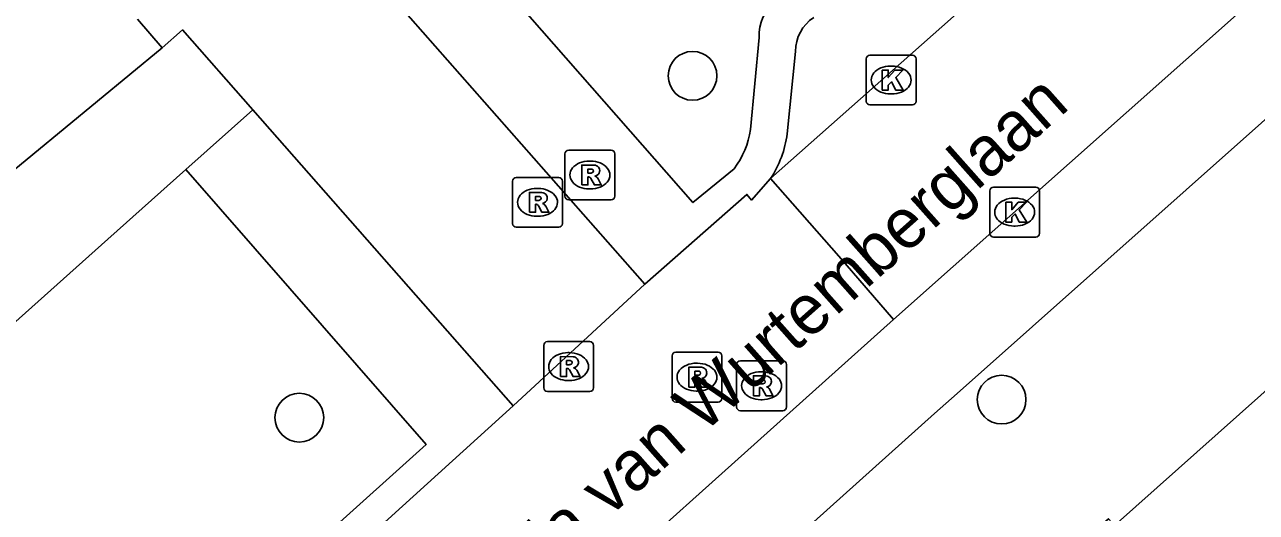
# Model space of a CAD drawing. Extents: x 159961 to 160856, y 382704 to 383353.
# Drawn here: x 160498.33 to 160523.05, y 383016.99 to 383026.78 of the extents above; entities that cross this region are included whole.
import ezdxf

# ---------------------------------------------------------------- set-up
doc = ezdxf.new("R2010")
doc.units = 0
for name, color, linetype in [('IMGEO_Boom', 7, 'Continuous'), ('IMGEO_Kolk', 7, 'Continuous'), ('IMGEO_Openbare_ruimte_label', 7, 'Continuous'), ('IMGEO_Pand', 7, 'Continuous'), ('IMGEO_Rijbaan_lokaal_open', 7, 'Continuous'), ('IMGEO_Rioolput', 7, 'Continuous'), ('IMGEO_Voetpad_open', 7, 'Continuous')]:
    doc.layers.add(name, color=color, linetype=linetype)

msp = doc.modelspace()

# ---------------------------------------------------------------- linework, layer by layer
at = {"layer": 'IMGEO_Boom'}
for centre in [(160511.737, 383025.748), (160517.941, 383019.25), (160503.844, 383018.887)]:
    msp.add_circle(centre, 0.489, dxfattribs=at)
at = {"layer": 'IMGEO_Kolk'}
for p, q in [((160515.298, 383026.163), (160516.15, 383026.163)), ((160515.223, 383025.237), (160515.223, 383026.089)), ((160515.711, 383025.943), (160515.736, 383025.943)), ((160516.224, 383026.089), (160516.224, 383025.237)), ((160515.734, 383025.383), (160515.709, 383025.383)), ((160516.15, 383025.163), (160515.298, 383025.163)), ((160517.702, 383022.586), (160517.702, 383023.438)), ((160517.777, 383023.512), (160518.629, 383023.512)), ((160518.703, 383023.438), (160518.703, 383022.586)), ((160518.19, 383023.292), (160518.215, 383023.292)), ((160518.213, 383022.732), (160518.188, 383022.732)), ((160518.629, 383022.512), (160517.777, 383022.512))]:
    msp.add_line(p, q, dxfattribs=at)
for points in [[(160515.298, 383026.163), (160516.15, 383026.163)], [(160515.223, 383025.237), (160515.223, 383026.089)], [(160516.224, 383026.089), (160516.224, 383025.237)], [(160515.544, 383025.863), (160515.667, 383025.863), (160515.667, 383025.712), (160515.797, 383025.863), (160515.961, 383025.863), (160515.815, 383025.712), (160515.968, 383025.463), (160515.816, 383025.463), (160515.731, 383025.627), (160515.667, 383025.56), (160515.667, 383025.463), (160515.544, 383025.463), (160515.544, 383025.863)], [(160516.15, 383025.163), (160515.298, 383025.163)], [(160517.702, 383022.586), (160517.702, 383023.438)], [(160517.777, 383023.512), (160518.629, 383023.512)], [(160518.703, 383023.438), (160518.703, 383022.586)], [(160518.023, 383023.212), (160518.146, 383023.212), (160518.146, 383023.061), (160518.276, 383023.212), (160518.44, 383023.212), (160518.294, 383023.061), (160518.447, 383022.812), (160518.295, 383022.812), (160518.21, 383022.976), (160518.146, 383022.909), (160518.146, 383022.812), (160518.023, 383022.812), (160518.023, 383023.212)], [(160518.629, 383022.512), (160517.777, 383022.512)]]:
    msp.add_lwpolyline(points, dxfattribs=at)
for centre, start, end in [((160515.3, 383026.087), 91.552, 178.448), ((160515.3, 383026.087), 91.552, 178.448), ((160516.148, 383026.087), 1.552, 88.448), ((160516.148, 383026.087), 1.552, 88.448), ((160515.3, 383025.239), 181.552, 268.448), ((160515.3, 383025.239), 181.552, 268.448), ((160516.148, 383025.239), 271.552, 358.448), ((160516.148, 383025.239), 271.552, 358.448), ((160517.779, 383023.436), 91.552, 178.448), ((160517.779, 383023.436), 91.552, 178.448), ((160518.627, 383023.436), 1.552, 88.448), ((160518.627, 383023.436), 1.552, 88.448), ((160517.779, 383022.588), 181.552, 268.448), ((160517.779, 383022.588), 181.552, 268.448), ((160518.627, 383022.588), 271.552, 358.448), ((160518.627, 383022.588), 271.552, 358.448)]:
    msp.add_arc(centre, 0.0765, start, end, dxfattribs=at)
for centre, major_axis, ratio, start_param, end_param in [((160515.71, 383025.663), (-0.387, 0.002), 0.722429, 4.712389, 7.853982), ((160515.735, 383025.663), (-0.39, 0.002), 0.717154, 1.570796, 4.712389), ((160518.189, 383023.012), (-0.387, 0.002), 0.722429, 4.712389, 7.853982), ((160518.214, 383023.012), (-0.39, 0.002), 0.717154, 1.570796, 4.712389)]:
    msp.add_ellipse(centre, major_axis=major_axis, ratio=ratio, start_param=start_param, end_param=end_param, dxfattribs=at)
at = {"layer": 'IMGEO_Pand'}
msp.add_lwpolyline([(160525.653, 383021.57), (160520.205, 383016.722), (160520.085, 383016.857), (160519.924, 383016.714)], dxfattribs=at)
at = {"layer": 'IMGEO_Rijbaan_lokaal_open'}
for points in [[(160513.301, 383023.684), (160533.07, 383041.19)], [(160515.772, 383020.855), (160533.374, 383036.497)], [(160510.777, 383021.565), (160505.58, 383027.472)], [(160501.09, 383026.309), (160500.595, 383026.882)], [(160501.09, 383026.309), (160501.502, 383026.668), (160502.911, 383025.066)], [(160508.136, 383019.127), (160502.911, 383025.066)], [(160510.777, 383021.565), (160512.83, 383023.368), (160512.922, 383023.254), (160513.301, 383023.684)], [(160513.301, 383023.684), (160514.675, 383022.129), (160515.772, 383020.855)], [(160508.136, 383019.127), (160510.777, 383021.565)], [(160515.772, 383020.855), (160507.385, 383013.336)], [(160504.957, 383016.054), (160505.002, 383016.094), (160504.914, 383016.199), (160508.136, 383019.127)]]:
    msp.add_lwpolyline(points, dxfattribs=at)
at = {"layer": 'IMGEO_Rioolput'}
for p, q in [((160509.176, 383023.331), (160509.176, 383024.183)), ((160509.251, 383024.257), (160510.103, 383024.257)), ((160510.177, 383024.183), (160510.177, 383023.331)), ((160509.664, 383024.037), (160509.689, 383024.037)), ((160508.199, 383023.708), (160509.051, 383023.708)), ((160508.124, 383022.782), (160508.124, 383023.634)), ((160508.612, 383023.488), (160508.637, 383023.488)), ((160509.125, 383023.634), (160509.125, 383022.782)), ((160509.687, 383023.477), (160509.662, 383023.477)), ((160510.103, 383023.257), (160509.251, 383023.257)), ((160509.051, 383022.708), (160508.199, 383022.708)), ((160508.635, 383022.928), (160508.61, 383022.928)), ((160508.749, 383019.486), (160508.749, 383020.338)), ((160508.824, 383020.412), (160509.676, 383020.412)), ((160509.75, 383020.338), (160509.75, 383019.486)), ((160509.237, 383020.192), (160509.262, 383020.192)), ((160511.325, 383019.274), (160511.325, 383020.126)), ((160511.4, 383020.2), (160512.252, 383020.2)), ((160511.813, 383019.98), (160511.838, 383019.98)), ((160512.326, 383020.126), (160512.326, 383019.274)), ((160512.697, 383020.027), (160513.549, 383020.027)), ((160512.622, 383019.101), (160512.622, 383019.953)), ((160513.11, 383019.807), (160513.135, 383019.807)), ((160513.623, 383019.953), (160513.623, 383019.101)), ((160509.26, 383019.632), (160509.235, 383019.632)), ((160509.676, 383019.412), (160508.824, 383019.412)), ((160511.836, 383019.42), (160511.811, 383019.42)), ((160513.133, 383019.247), (160513.108, 383019.247)), ((160512.252, 383019.2), (160511.4, 383019.2)), ((160513.549, 383019.027), (160512.697, 383019.027))]:
    msp.add_line(p, q, dxfattribs=at)
for points in [[(160509.176, 383023.331), (160509.176, 383024.183)], [(160509.251, 383024.257), (160510.103, 383024.257)], [(160510.177, 383024.183), (160510.177, 383023.331)], [(160509.765, 383023.955), (160509.513, 383023.957), (160509.513, 383023.557)], [(160508.199, 383023.708), (160509.051, 383023.708)], [(160509.513, 383023.557), (160509.637, 383023.557), (160509.637, 383023.719), (160509.648, 383023.719)], [(160509.691, 383023.876), (160509.637, 383023.876), (160509.637, 383023.795)], [(160509.637, 383023.795), (160509.689, 383023.795)], [(160509.695, 383023.69), (160509.766, 383023.557), (160509.906, 383023.557), (160509.841, 383023.683)], [(160508.124, 383022.782), (160508.124, 383023.634)], [(160509.125, 383023.634), (160509.125, 383022.782)], [(160508.713, 383023.406), (160508.461, 383023.408), (160508.461, 383023.008)], [(160508.639, 383023.327), (160508.585, 383023.327), (160508.585, 383023.246)], [(160508.585, 383023.246), (160508.637, 383023.246)], [(160510.103, 383023.257), (160509.251, 383023.257)], [(160508.461, 383023.008), (160508.585, 383023.008), (160508.585, 383023.17), (160508.596, 383023.17)], [(160508.643, 383023.141), (160508.714, 383023.008), (160508.854, 383023.008), (160508.789, 383023.134)], [(160509.051, 383022.708), (160508.199, 383022.708)], [(160508.749, 383019.486), (160508.749, 383020.338)], [(160508.824, 383020.412), (160509.676, 383020.412)], [(160509.75, 383020.338), (160509.75, 383019.486)], [(160509.338, 383020.11), (160509.086, 383020.112), (160509.086, 383019.712)], [(160509.264, 383020.031), (160509.21, 383020.031), (160509.21, 383019.95)], [(160511.325, 383019.274), (160511.325, 383020.126)], [(160511.4, 383020.2), (160512.252, 383020.2)], [(160512.326, 383020.126), (160512.326, 383019.274)], [(160512.697, 383020.027), (160513.549, 383020.027)], [(160509.086, 383019.712), (160509.21, 383019.712), (160509.21, 383019.874), (160509.221, 383019.874)], [(160509.21, 383019.95), (160509.262, 383019.95)], [(160509.268, 383019.845), (160509.339, 383019.712), (160509.479, 383019.712), (160509.414, 383019.838)], [(160511.914, 383019.898), (160511.662, 383019.9), (160511.662, 383019.5)], [(160511.84, 383019.819), (160511.786, 383019.819), (160511.786, 383019.738)], [(160511.786, 383019.738), (160511.838, 383019.738)], [(160512.622, 383019.101), (160512.622, 383019.953)], [(160513.623, 383019.953), (160513.623, 383019.101)], [(160511.662, 383019.5), (160511.786, 383019.5), (160511.786, 383019.662), (160511.797, 383019.662)], [(160511.844, 383019.633), (160511.915, 383019.5), (160512.055, 383019.5), (160511.99, 383019.626)], [(160513.211, 383019.725), (160512.959, 383019.727), (160512.959, 383019.327)], [(160512.959, 383019.327), (160513.083, 383019.327), (160513.083, 383019.489), (160513.094, 383019.489)], [(160513.137, 383019.646), (160513.083, 383019.646), (160513.083, 383019.565)], [(160513.083, 383019.565), (160513.135, 383019.565)], [(160509.676, 383019.412), (160508.824, 383019.412)], [(160513.141, 383019.46), (160513.212, 383019.327), (160513.352, 383019.327), (160513.287, 383019.453)], [(160512.252, 383019.2), (160511.4, 383019.2)], [(160513.549, 383019.027), (160512.697, 383019.027)]]:
    msp.add_lwpolyline(points, dxfattribs=at)
for centre, radius, start, end in [((160509.253, 383024.181), 0.0765, 91.552, 178.448), ((160509.253, 383024.181), 0.0765, 91.552, 178.448), ((160510.101, 383024.181), 0.0765, 1.552, 88.448), ((160510.101, 383024.181), 0.0765, 1.552, 88.448), ((160509.764, 383023.845), 0.109, 350.3612, 89.416), ((160508.201, 383023.632), 0.0765, 91.552, 178.448), ((160508.201, 383023.632), 0.0765, 91.552, 178.448), ((160509.049, 383023.632), 0.0765, 1.552, 88.448), ((160509.049, 383023.632), 0.0765, 1.552, 88.448), ((160509.647, 383023.666), 0.0533, 26.0293, 88.6989), ((160509.673, 383023.984), 0.19, 274.7715, 282.9687), ((160509.697, 383023.78), 0.0964, 77.0061, 93.1865), ((160509.711, 383023.837), 0.0378, 276.6634, 79.6772), ((160509.762, 383023.845), 0.112, 277.5842, 350.9817), ((160509.746, 383023.63), 0.108, 29.5134, 73.7905), ((160508.621, 383023.435), 0.19, 274.7715, 282.9687), ((160508.645, 383023.231), 0.0964, 77.0061, 93.1865), ((160508.659, 383023.288), 0.0378, 276.6634, 79.6772), ((160508.712, 383023.296), 0.109, 350.3612, 89.416), ((160508.71, 383023.296), 0.112, 277.5842, 350.9817), ((160509.253, 383023.333), 0.0765, 181.552, 268.448), ((160509.253, 383023.333), 0.0765, 181.552, 268.448), ((160510.101, 383023.333), 0.0765, 271.552, 358.448), ((160510.101, 383023.333), 0.0765, 271.552, 358.448), ((160508.595, 383023.117), 0.0533, 26.0293, 88.6989), ((160508.694, 383023.081), 0.108, 29.5134, 73.7905), ((160508.201, 383022.784), 0.0765, 181.552, 268.448), ((160508.201, 383022.784), 0.0765, 181.552, 268.448), ((160509.049, 383022.784), 0.0765, 271.552, 358.448), ((160509.049, 383022.784), 0.0765, 271.552, 358.448), ((160508.826, 383020.336), 0.0765, 91.552, 178.448), ((160508.826, 383020.336), 0.0765, 91.552, 178.448), ((160509.674, 383020.336), 0.0765, 1.552, 88.448), ((160509.674, 383020.336), 0.0765, 1.552, 88.448), ((160509.27, 383019.935), 0.0964, 77.0061, 93.1865), ((160509.284, 383019.992), 0.0378, 276.6634, 79.6772), ((160509.337, 383020), 0.109, 350.3612, 89.416), ((160509.335, 383020), 0.112, 277.5842, 350.9817), ((160511.402, 383020.124), 0.0765, 91.552, 178.448), ((160511.402, 383020.124), 0.0765, 91.552, 178.448), ((160512.25, 383020.124), 0.0765, 1.552, 88.448), ((160512.25, 383020.124), 0.0765, 1.552, 88.448), ((160512.699, 383019.951), 0.0765, 91.552, 178.448), ((160512.699, 383019.951), 0.0765, 91.552, 178.448), ((160513.547, 383019.951), 0.0765, 1.552, 88.448), ((160513.547, 383019.951), 0.0765, 1.552, 88.448), ((160509.22, 383019.821), 0.0533, 26.0293, 88.6989), ((160509.246, 383020.139), 0.19, 274.7715, 282.9687), ((160509.319, 383019.785), 0.108, 29.5134, 73.7905), ((160511.822, 383019.927), 0.19, 274.7715, 282.9687), ((160511.846, 383019.723), 0.0964, 77.0061, 93.1865), ((160511.86, 383019.78), 0.0378, 276.6634, 79.6772), ((160511.913, 383019.788), 0.109, 350.3612, 89.416), ((160511.911, 383019.788), 0.112, 277.5842, 350.9817), ((160508.826, 383019.488), 0.0765, 181.552, 268.448), ((160508.826, 383019.488), 0.0765, 181.552, 268.448), ((160509.674, 383019.488), 0.0765, 271.552, 358.448), ((160509.674, 383019.488), 0.0765, 271.552, 358.448), ((160511.796, 383019.609), 0.0533, 26.0293, 88.6989), ((160511.895, 383019.573), 0.108, 29.5134, 73.7905), ((160513.093, 383019.436), 0.0533, 26.0293, 88.6989), ((160513.119, 383019.754), 0.19, 274.7715, 282.9687), ((160513.143, 383019.55), 0.0964, 77.0061, 93.1865), ((160513.157, 383019.607), 0.0378, 276.6634, 79.6772), ((160513.21, 383019.615), 0.109, 350.3612, 89.416), ((160513.208, 383019.615), 0.112, 277.5842, 350.9817), ((160513.192, 383019.4), 0.108, 29.5134, 73.7905), ((160511.402, 383019.276), 0.0765, 181.552, 268.448), ((160511.402, 383019.276), 0.0765, 181.552, 268.448), ((160512.25, 383019.276), 0.0765, 271.552, 358.448), ((160512.25, 383019.276), 0.0765, 271.552, 358.448), ((160512.699, 383019.103), 0.0765, 181.552, 268.448), ((160512.699, 383019.103), 0.0765, 181.552, 268.448), ((160513.547, 383019.103), 0.0765, 271.552, 358.448), ((160513.547, 383019.103), 0.0765, 271.552, 358.448)]:
    msp.add_arc(centre, radius, start, end, dxfattribs=at)
for centre, major_axis, ratio, start_param, end_param in [((160509.663, 383023.757), (-0.387, 0.002), 0.722429, 4.712389, 7.853982), ((160509.688, 383023.757), (-0.39, 0.002), 0.717154, 1.570796, 4.712389), ((160508.611, 383023.208), (-0.387, 0.002), 0.722429, 4.712389, 7.853982), ((160508.636, 383023.208), (-0.39, 0.002), 0.717154, 1.570796, 4.712389), ((160509.236, 383019.912), (-0.387, 0.002), 0.722429, 4.712389, 7.853982), ((160509.261, 383019.912), (-0.39, 0.002), 0.717154, 1.570796, 4.712389), ((160511.812, 383019.7), (-0.387, 0.002), 0.722429, 4.712389, 7.853982), ((160511.837, 383019.7), (-0.39, 0.002), 0.717154, 1.570796, 4.712389), ((160513.109, 383019.527), (-0.387, 0.002), 0.722429, 4.712389, 7.853982), ((160513.134, 383019.527), (-0.39, 0.002), 0.717154, 1.570796, 4.712389)]:
    msp.add_ellipse(centre, major_axis=major_axis, ratio=ratio, start_param=start_param, end_param=end_param, dxfattribs=at)
at = {"layer": 'IMGEO_Voetpad_open'}
for points in [[(160532.292, 383032.931), (160517.049, 383019.372), (160516.594, 383018.967), (160508.67, 383011.861), (160506.219, 383009.663), (160500, 383004.175), (160495.719, 383000.397), (160495.273, 383000), (160465.501, 382973.516)], [(160512.573, 383023.883), (160511.745, 383023.203), (160506.93, 383028.69)], [(160513.077, 383026.517), (160512.901, 383024.669)], [(160496.543, 383022.564), (160501.09, 383026.309)], [(160513.637, 383024.585), (160513.804, 383026.239)], [(160502.911, 383025.066), (160501.564, 383023.866)], [(160501.564, 383023.866), (160500, 383022.47), (160495.094, 383018.089), (160496.262, 383016.757), (160488.868, 383010.134)], [(160501.564, 383023.866), (160506.388, 383018.349), (160504.392, 383016.549)]]:
    msp.add_lwpolyline(points, dxfattribs=at)
for centre, radius, start, end in [((160513.863, 383026.583), 0.789, 124.8836, 184.7838), ((160514.616, 383026.239), 0.812, 123.3971, 180.0114), ((160511.152, 383024.938), 1.77, 323.4253, 351.2729), ((160511.545, 383024.852), 2.109, 326.3709, 352.7262)]:
    msp.add_arc(centre, radius, start, end, dxfattribs=at)

# ---------------------------------------------------------------- texts
at = {"layer": 'IMGEO_Openbare_ruimte_label'}
msp.add_text('Sophia van Wurtemberglaan', height=1, rotation=41.5955, dxfattribs=at).set_placement((160506.66, 383013.858))

doc.saveas('drawing.dxf')
